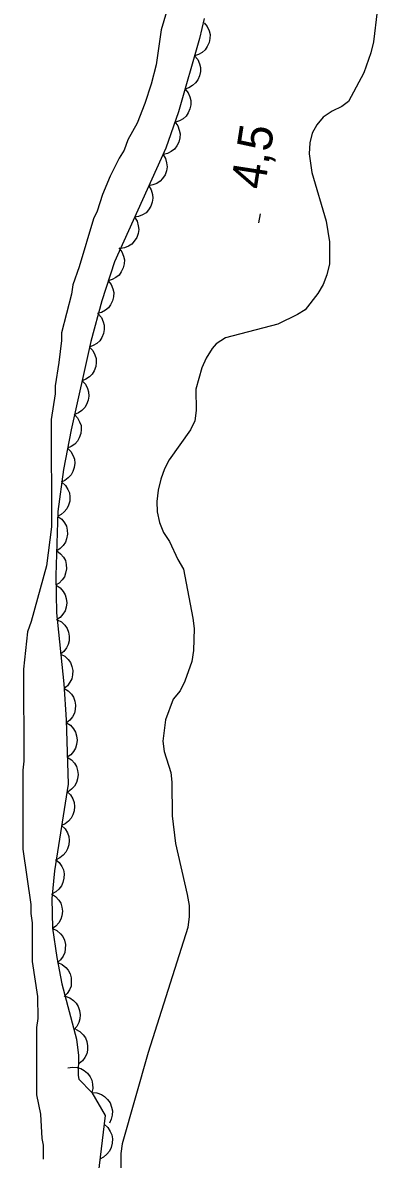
# Model space of a CAD drawing. Extents: x 282461 to 284471, y 5554090 to 5557646.
# Drawn here: x 284112.8 to 284143.8, y 5556538.8 to 5556638.1 of the extents above; entities that cross this region are included whole.
import ezdxf

# ---------------------------------------------------------------- set-up
doc = ezdxf.new("R2010")
doc.units = 0
for name, color, linetype in [('Niveau 1', 7, 'Continuous'), ('Niveau 3', 7, 'Continuous'), ('Niveau 4', 7, 'Continuous'), ('Niveau 44', 7, 'Continuous')]:
    doc.layers.add(name, color=color, linetype=linetype)

msp = doc.modelspace()

# ---------------------------------------------------------------- linework, layer by layer
at = {"layer": 'Niveau 1'}
msp.add_lwpolyline([(284125.35, 5556639.08), (284124.9, 5556637.5), (284124.46, 5556634.44), (284124.01, 5556632.75), (284123.45, 5556631.05), (284122.78, 5556629.35), (284121.99, 5556627.88), (284121.66, 5556626.97), (284121.21, 5556626.29), (284120.42, 5556624.71), (284119.75, 5556623.12), (284119.3, 5556621.65), (284118.96, 5556620.97), (284117.73, 5556616.79), (284117.17, 5556615.2), (284117.06, 5556614.41), (284116.17, 5556611.02), (284116.17, 5556610.34), (284115.95, 5556608.42), (284115.61, 5556606.38), (284115.62, 5556605.7), (284115.28, 5556603.44), (284115.31, 5556594.06), (284114.87, 5556590.67), (284113.53, 5556585.8), (284113.19, 5556584.9), (284112.86, 5556581.62), (284112.89, 5556573.59), (284112.78, 5556572.8), (284112.8, 5556565.91), (284113.49, 5556561.05), (284113.49, 5556560.26), (284113.61, 5556559.47), (284113.62, 5556556.08), (284114.08, 5556553.03), (284114.09, 5556551.11), (284113.98, 5556550.32), (284114, 5556544.44), (284114.34, 5556542.75), (284114.46, 5556540.6), (284114.57, 5556540.04), (284114.58, 5556538.79)], dxfattribs=at)
at = {"layer": 'Niveau 3'}
msp.add_line((284133.45, 5556620.62), (284133.57, 5556621.41), dxfattribs=at)
at = {"layer": 'Niveau 4'}
for points in [[(284143.8, 5556639.12), (284143.46, 5556636.46), (284143.24, 5556635.5), (284142.62, 5556633.74), (284141.27, 5556631.25), (284140.71, 5556630.79), (284139.86, 5556630.4), (284139.07, 5556629.88), (284138.51, 5556629.2), (284138.11, 5556628.47), (284137.89, 5556627.62), (284137.84, 5556626.66), (284138.07, 5556625.02), (284139.33, 5556620.78), (284139.62, 5556618.98), (284139.62, 5556617.05), (284139.4, 5556616.09), (284139.06, 5556615.24), (284138.61, 5556614.45), (284137.48, 5556613.03), (284136.81, 5556612.63), (284135.11, 5556611.78), (284130.53, 5556610.57), (284129.69, 5556610.06), (284129.35, 5556609.66), (284128.84, 5556608.81), (284128.45, 5556607.96), (284127.94, 5556606.09), (284127.95, 5556604.22), (284127.84, 5556603.32), (284127.45, 5556602.53), (284125.59, 5556599.92), (284125.19, 5556599.12), (284124.86, 5556598.22), (284124.63, 5556597.26), (284124.52, 5556596.29), (284124.53, 5556595.39), (284124.76, 5556594.43), (284125.1, 5556593.58), (284125.61, 5556592.79), (284126.35, 5556591.21), (284126.86, 5556590.37), (284127.67, 5556586.08), (284127.78, 5556585.17), (284127.73, 5556583.25), (284127.57, 5556582.29), (284126.95, 5556580.59), (284126.55, 5556579.74), (284125.93, 5556579), (284125.26, 5556577.19), (284125.04, 5556575.32), (284125.16, 5556574.42), (284125.73, 5556572.61), (284125.84, 5556571.76), (284125.85, 5556568.82), (284126.14, 5556566.4), (284127.18, 5556561.93), (284127.35, 5556560.97), (284127.35, 5556560.01)], [(284127.35, 5556560.01), (284127.24, 5556559.05), (284123.77, 5556548.12), (284121.47, 5556540.14), (284121.36, 5556539.29), (284121.37, 5556535.9)]]:
    msp.add_lwpolyline(points, dxfattribs=at)
at = {"layer": 'Niveau 44'}
for points in [[(284128.65, 5556638.48), (284128.26, 5556636.74), (284126.4, 5556630.32), (284125.3, 5556627.17), (284120.8, 5556617.22), (284119.7, 5556613.83), (284118.73, 5556610.25), (284117.01, 5556602.53), (284116.34, 5556599.07), (284115.86, 5556595.4), (284115.69, 5556589.82), (284115.74, 5556586.54), (284116.37, 5556580.34), (284116.59, 5556577.2), (284116.75, 5556571.59), (284115.55, 5556564), (284115.32, 5556561.57), (284115.4, 5556558.98), (284115.77, 5556556.43), (284116.21, 5556554.12), (284117.5, 5556549.28), (284117.65, 5556547.86), (284117.62, 5556546.11), (284117.69, 5556545.8), (284118.84, 5556544.63)], [(284128.66, 5556638.11), (284128.93, 5556637.79), (284129.08, 5556637.41), (284129.17, 5556637.09), (284129.16, 5556636.74), (284129.09, 5556636.38), (284128.92, 5556636.03), (284128.75, 5556635.75), (284128.48, 5556635.52), (284128.16, 5556635.33), (284127.82, 5556635.22)], [(284127.82, 5556635.22), (284128.09, 5556634.9), (284128.25, 5556634.52), (284128.33, 5556634.2), (284128.33, 5556633.85), (284128.25, 5556633.48), (284128.09, 5556633.14), (284127.91, 5556632.86), (284127.64, 5556632.63), (284127.32, 5556632.44), (284126.98, 5556632.32)], [(284126.98, 5556632.32), (284127.25, 5556632), (284127.41, 5556631.63), (284127.49, 5556631.31), (284127.49, 5556630.95), (284127.41, 5556630.59), (284127.25, 5556630.24), (284127.07, 5556629.96), (284126.81, 5556629.73), (284126.49, 5556629.54), (284126.14, 5556629.43)], [(284126.09, 5556629.45), (284126.35, 5556629.11), (284126.48, 5556628.72), (284126.55, 5556628.4), (284126.53, 5556628.05), (284126.43, 5556627.69), (284126.25, 5556627.35), (284126.06, 5556627.08), (284125.78, 5556626.87), (284125.45, 5556626.69), (284125.1, 5556626.6)], [(284125.05, 5556626.62), (284125.27, 5556626.26), (284125.37, 5556625.87), (284125.42, 5556625.54), (284125.36, 5556625.19), (284125.23, 5556624.84), (284125.02, 5556624.52), (284124.81, 5556624.27), (284124.51, 5556624.08), (284124.17, 5556623.94), (284123.81, 5556623.87)], [(284123.81, 5556623.87), (284124.03, 5556623.52), (284124.13, 5556623.12), (284124.17, 5556622.79), (284124.12, 5556622.44), (284123.99, 5556622.09), (284123.78, 5556621.78), (284123.57, 5556621.52), (284123.27, 5556621.34), (284122.92, 5556621.19), (284122.57, 5556621.13)], [(284122.57, 5556621.13), (284122.79, 5556620.77), (284122.89, 5556620.38), (284122.93, 5556620.05), (284122.87, 5556619.7), (284122.75, 5556619.35), (284122.54, 5556619.03), (284122.33, 5556618.78), (284122.03, 5556618.59), (284121.68, 5556618.45), (284121.33, 5556618.38)], [(284121.19, 5556618.44), (284121.45, 5556618.1), (284121.6, 5556617.72), (284121.68, 5556617.4), (284121.66, 5556617.05), (284121.57, 5556616.69), (284121.39, 5556616.34), (284121.21, 5556616.07), (284120.94, 5556615.85), (284120.61, 5556615.67), (284120.26, 5556615.57)], [(284120.26, 5556615.57), (284120.52, 5556615.24), (284120.67, 5556614.86), (284120.75, 5556614.53), (284120.73, 5556614.18), (284120.64, 5556613.82), (284120.46, 5556613.48), (284120.28, 5556613.21), (284120.01, 5556612.99), (284119.68, 5556612.8), (284119.33, 5556612.7)], [(284119.39, 5556612.69), (284119.66, 5556612.37), (284119.83, 5556611.99), (284119.92, 5556611.68), (284119.92, 5556611.32), (284119.85, 5556610.96), (284119.69, 5556610.61), (284119.53, 5556610.33), (284119.26, 5556610.09), (284118.94, 5556609.9), (284118.6, 5556609.78)], [(284118.62, 5556609.77), (284118.91, 5556609.47), (284119.09, 5556609.1), (284119.2, 5556608.79), (284119.21, 5556608.43), (284119.17, 5556608.07), (284119.02, 5556607.71), (284118.87, 5556607.42), (284118.61, 5556607.18), (284118.3, 5556606.96), (284117.97, 5556606.83)], [(284117.97, 5556606.83), (284118.26, 5556606.53), (284118.44, 5556606.16), (284118.55, 5556605.85), (284118.56, 5556605.49), (284118.51, 5556605.13), (284118.37, 5556604.77), (284118.21, 5556604.48), (284117.96, 5556604.24), (284117.65, 5556604.02), (284117.31, 5556603.89)], [(284117.27, 5556603.9), (284117.57, 5556603.6), (284117.76, 5556603.24), (284117.88, 5556602.93), (284117.9, 5556602.58), (284117.86, 5556602.21), (284117.73, 5556601.85), (284117.58, 5556601.56), (284117.33, 5556601.3), (284117.03, 5556601.08), (284116.7, 5556600.94)], [(284116.7, 5556600.94), (284117, 5556600.64), (284117.19, 5556600.28), (284117.31, 5556599.97), (284117.33, 5556599.62), (284117.29, 5556599.25), (284117.16, 5556598.89), (284117.01, 5556598.6), (284116.76, 5556598.34), (284116.46, 5556598.12), (284116.13, 5556597.98)], [(284116.2, 5556597.97), (284116.51, 5556597.69), (284116.72, 5556597.34), (284116.86, 5556597.04), (284116.9, 5556596.69), (284116.89, 5556596.32), (284116.78, 5556595.95), (284116.65, 5556595.65), (284116.41, 5556595.38), (284116.13, 5556595.15), (284115.81, 5556594.98)], [(284115.85, 5556594.98), (284116.19, 5556594.73), (284116.43, 5556594.41), (284116.6, 5556594.12), (284116.68, 5556593.78), (284116.7, 5556593.41), (284116.62, 5556593.03), (284116.53, 5556592.72), (284116.32, 5556592.43), (284116.06, 5556592.16), (284115.76, 5556591.97)], [(284115.76, 5556591.97), (284116.1, 5556591.72), (284116.34, 5556591.4), (284116.51, 5556591.11), (284116.59, 5556590.77), (284116.61, 5556590.39), (284116.53, 5556590.02), (284116.43, 5556589.7), (284116.23, 5556589.42), (284115.97, 5556589.15), (284115.66, 5556588.96)], [(284115.7, 5556588.96), (284116.05, 5556588.73), (284116.32, 5556588.41), (284116.49, 5556588.13), (284116.59, 5556587.79), (284116.63, 5556587.42), (284116.57, 5556587.04), (284116.48, 5556586.73), (284116.29, 5556586.43), (284116.05, 5556586.15), (284115.75, 5556585.94)], [(284115.8, 5556585.95), (284116.17, 5556585.75), (284116.46, 5556585.46), (284116.66, 5556585.19), (284116.78, 5556584.86), (284116.85, 5556584.5), (284116.83, 5556584.11), (284116.77, 5556583.79), (284116.61, 5556583.48), (284116.38, 5556583.18), (284116.1, 5556582.95)], [(284116.1, 5556582.95), (284116.47, 5556582.75), (284116.76, 5556582.46), (284116.96, 5556582.2), (284117.09, 5556581.86), (284117.16, 5556581.5), (284117.13, 5556581.12), (284117.08, 5556580.79), (284116.91, 5556580.48), (284116.69, 5556580.18), (284116.41, 5556579.95)], [(284116.4, 5556579.95), (284116.76, 5556579.74), (284117.04, 5556579.44), (284117.23, 5556579.17), (284117.35, 5556578.84), (284117.4, 5556578.47), (284117.37, 5556578.09), (284117.3, 5556577.77), (284117.13, 5556577.46), (284116.89, 5556577.17), (284116.61, 5556576.94)], [(284116.6, 5556576.94), (284116.95, 5556576.72), (284117.22, 5556576.41), (284117.4, 5556576.13), (284117.5, 5556575.79), (284117.54, 5556575.42), (284117.49, 5556575.04), (284117.41, 5556574.72), (284117.22, 5556574.42), (284116.98, 5556574.14), (284116.68, 5556573.93)], [(284116.68, 5556573.93), (284117.04, 5556573.71), (284117.3, 5556573.4), (284117.48, 5556573.12), (284117.58, 5556572.78), (284117.63, 5556572.41), (284117.57, 5556572.03), (284117.49, 5556571.71), (284117.31, 5556571.41), (284117.06, 5556571.13), (284116.77, 5556570.92)], [(284116.65, 5556570.93), (284116.95, 5556570.64), (284117.16, 5556570.29), (284117.28, 5556569.98), (284117.32, 5556569.63), (284117.29, 5556569.26), (284117.17, 5556568.89), (284117.03, 5556568.6), (284116.79, 5556568.33), (284116.5, 5556568.1), (284116.17, 5556567.95)], [(284116.17, 5556567.95), (284116.48, 5556567.66), (284116.69, 5556567.31), (284116.81, 5556567), (284116.85, 5556566.65), (284116.82, 5556566.28), (284116.7, 5556565.92), (284116.56, 5556565.62), (284116.32, 5556565.36), (284116.03, 5556565.13), (284115.7, 5556564.97)], [(284115.64, 5556564.98), (284115.97, 5556564.72), (284116.19, 5556564.38), (284116.34, 5556564.08), (284116.4, 5556563.73), (284116.39, 5556563.36), (284116.29, 5556562.99), (284116.18, 5556562.68), (284115.95, 5556562.4), (284115.68, 5556562.16), (284115.36, 5556561.98)], [(284115.31, 5556561.98), (284115.66, 5556561.76), (284115.93, 5556561.45), (284116.11, 5556561.17), (284116.21, 5556560.83), (284116.25, 5556560.47), (284116.2, 5556560.08), (284116.12, 5556559.77), (284115.94, 5556559.47), (284115.69, 5556559.18), (284115.4, 5556558.97)], [(284115.4, 5556558.97), (284115.78, 5556558.79), (284116.08, 5556558.51), (284116.29, 5556558.26), (284116.43, 5556557.93), (284116.51, 5556557.57), (284116.5, 5556557.19), (284116.46, 5556556.86), (284116.31, 5556556.54), (284116.1, 5556556.23), (284115.83, 5556555.99)], [(284115.85, 5556555.99), (284116.24, 5556555.83), (284116.55, 5556555.56), (284116.77, 5556555.32), (284116.93, 5556555), (284117.03, 5556554.64), (284117.03, 5556554.26), (284117.01, 5556553.93), (284116.87, 5556553.6), (284116.67, 5556553.29), (284116.42, 5556553.03)], [(284116.49, 5556553.05), (284116.89, 5556552.91), (284117.22, 5556552.67), (284117.46, 5556552.44), (284117.64, 5556552.14), (284117.76, 5556551.79), (284117.8, 5556551.41), (284117.79, 5556551.08), (284117.68, 5556550.74), (284117.51, 5556550.41), (284117.27, 5556550.14)], [(284117.41, 5556550.16), (284117.78, 5556549.97), (284118.07, 5556549.68), (284118.27, 5556549.42), (284118.39, 5556549.09), (284118.46, 5556548.72), (284118.44, 5556548.34), (284118.39, 5556548.01), (284118.22, 5556547.7), (284118, 5556547.4), (284117.72, 5556547.17)], [(284116.73, 5556546.78), (284117.14, 5556546.85), (284117.55, 5556546.81), (284117.87, 5556546.73), (284118.17, 5556546.55), (284118.45, 5556546.31), (284118.67, 5556545.99), (284118.83, 5556545.7), (284118.9, 5556545.36), (284118.91, 5556544.98), (284118.84, 5556544.63)], [(284118.84, 5556544.63), (284119.99, 5556542.62), (284119.37, 5556537.52), (284118.53, 5556534.21), (284118.03, 5556530.9), (284118.07, 5556527.28), (284117.24, 5556524.07), (284116.99, 5556520.62)], [(284118.84, 5556544.63), (284119.27, 5556544.6), (284119.66, 5556544.45), (284119.95, 5556544.28), (284120.21, 5556544.03), (284120.42, 5556543.72), (284120.56, 5556543.35), (284120.64, 5556543.02), (284120.62, 5556542.66), (284120.53, 5556542.29), (284120.37, 5556541.96)], [(284119.9, 5556541.86), (284120.22, 5556541.58), (284120.44, 5556541.23), (284120.58, 5556540.92), (284120.63, 5556540.57), (284120.62, 5556540.19), (284120.51, 5556539.81), (284120.38, 5556539.5), (284120.15, 5556539.23), (284119.86, 5556538.98), (284119.53, 5556538.81)]]:
    msp.add_lwpolyline(points, dxfattribs=at)

# ---------------------------------------------------------------- texts
at = {"layer": 'Niveau 3'}
msp.add_text('4,5  ', height=3, rotation=81.09575, dxfattribs=at).set_placement((284133.93, 5556623.46))

doc.saveas('drawing.dxf')
